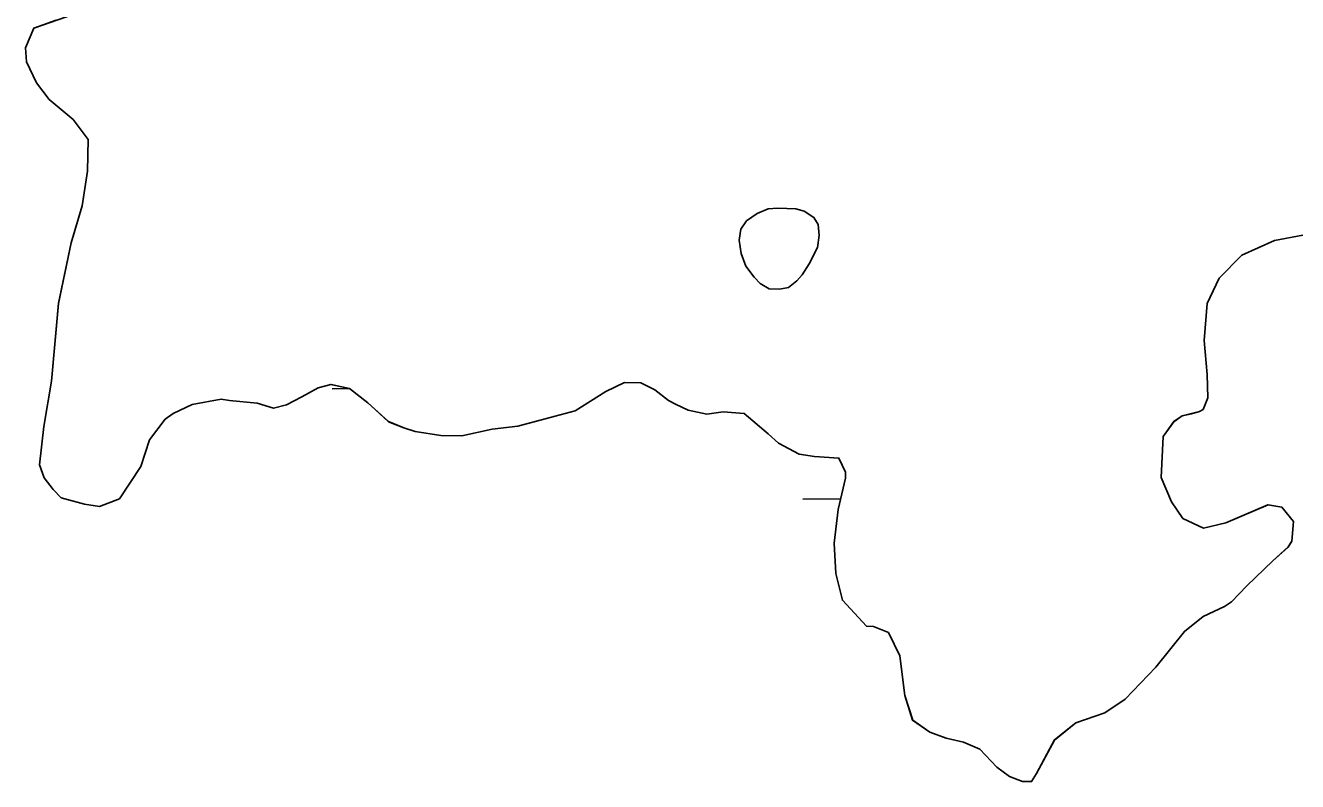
# Model space of a CAD drawing. Extents: x 3734862 to 3772949, y 391520 to 417239.
# Drawn here: x 3740079 to 3740591, y 413557 to 413861 of the extents above; entities that cross this region are included whole.
import ezdxf

# ---------------------------------------------------------------- set-up
doc = ezdxf.new("R2010")
doc.units = 0
doc.layers.add('V-TOPO-SHOR', color=7, linetype='Continuous')
doc.layers.add('V-WETL-SWMP', color=7, linetype='Continuous')

msp = doc.modelspace()

# ---------------------------------------------------------------- linework, layer by layer
at = {"layer": 'V-TOPO-SHOR'}
for points in [[(3740104.6, 413815.19), (3740098.64, 413823.26), (3740088.93, 413831.38), (3740083.89, 413838.02), (3740079.81, 413846.53), (3740079.43, 413852.16), (3740082.84, 413860.06), (3740091.79, 413863.2)], [(3740544.94, 413662.74), (3740553.31, 413658.86), (3740562.25, 413661.05), (3740579.23, 413668.27), (3740584.84, 413667.25), (3740589.43, 413661.55), (3740588.84, 413653.59), (3740587.39, 413651.27), (3740581.21, 413645.75), (3740570.74, 413635.61), (3740564.54, 413629.15), (3740561.7, 413627.32), (3740553.2, 413623.25), (3740545.6, 413617.28), (3740534.12, 413602.94), (3740521.73, 413590.02), (3740513.67, 413584.53), (3740501.89, 413580.5), (3740493.34, 413573.61), (3740486.09, 413560.14), (3740484.17, 413556.9), (3740480.42, 413556.95), (3740475.3, 413558.91), (3740470.21, 413562.75), (3740463.29, 413569.89), (3740456.78, 413572.8), (3740449.77, 413574.32), (3740443.25, 413576.78), (3740436.3, 413581.57), (3740433.19, 413591.47), (3740431.1, 413607.43), (3740426.57, 413616.88), (3740420.52, 413619.32), (3740417.71, 413619.36), (3740408.04, 413629.83), (3740405.4, 413640.65), (3740404.67, 413652.85), (3740406.29, 413666.41), (3740409.31, 413679.02), (3740409.35, 413681.36), (3740406.63, 413687.02), (3740396.8, 413687.65), (3740390.72, 413688.69), (3740382.36, 413693.04), (3740378.21, 413696.86), (3740368.5, 413704.98), (3740360.07, 413705.59), (3740353.5, 413704.76), (3740346.02, 413706.29), (3740340.91, 413708.72), (3740338.12, 413710.17), (3740332.57, 413714.47), (3740326.99, 413717.38), (3740320.44, 413717.48), (3740312.88, 413713.86), (3740300.57, 413706.09), (3740292.57, 413703.88), (3740277.5, 413699.91), (3740267.18, 413698.67), (3740254.95, 413696.06), (3740246.52, 413696.2), (3740236.23, 413697.77), (3740231.57, 413699.25), (3740225.52, 413701.69), (3740221.83, 413705.04), (3740217.21, 413709.33), (3740209.81, 413715.07), (3740202.33, 413716.6), (3740197.16, 413715.28), (3740190.54, 413711.64), (3740184.4, 413708.46), (3740179.22, 413707.14), (3740172.69, 413709.12), (3740161.46, 413710.24), (3740158.19, 413710.76), (3740146.44, 413708.61), (3740138.89, 413704.98), (3740135.57, 413702.69), (3740129.34, 413694.36), (3740125.88, 413683.64), (3740117.24, 413670.66), (3740109.22, 413667.51), (3740103.15, 413668.54), (3740093.81, 413671.04), (3740090.59, 413674.37), (3740086.92, 413679.12), (3740085.13, 413684.3), (3740086.78, 413699.74), (3740089.89, 413717.97), (3740092.75, 413749.31), (3740097.83, 413773.6), (3740102.29, 413788.52), (3740104.39, 413802.54), (3740104.6, 413815.19)], [(3740394.73, 413765.21), (3740397.98, 413771.74), (3740398.75, 413776.64), (3740398.33, 413780.97), (3740396.6, 413783.85), (3740392.72, 413786.46), (3740389.29, 413787.3), (3740382.03, 413787.62), (3740378.2, 413787.39), (3740373.74, 413785.4), (3740369.47, 413782.52), (3740367.16, 413779.12), (3740366.5, 413774.71), (3740367.29, 413769.39), (3740369.18, 413764.26), (3740372.54, 413759.88), (3740374.95, 413757.29), (3740378.65, 413755.16), (3740382.68, 413755), (3740386.32, 413755.73), (3740389.71, 413758.32), (3740391.81, 413760.74), (3740394.73, 413765.21)], [(3740593.19, 413776.76), (3740581.91, 413774.6), (3740568.69, 413768.73), (3740559.64, 413759.5), (3740554.78, 413749.27), (3740553.6, 413734.3), (3740554.79, 413720.69), (3740555.1, 413711.31), (3740553.15, 413706.66), (3740551.73, 413705.74), (3740548.44, 413704.86), (3740544.67, 413703.98), (3740541.35, 413701.69), (3740537.04, 413695.67), (3740536.3, 413679.28), (3740540.36, 413669.38), (3740544.94, 413662.74)]]:
    msp.add_lwpolyline(points, dxfattribs=at)
at = {"layer": 'V-WETL-SWMP'}
for p, q in [((3740082.84, 413860.07), (3740102.16, 413866.78)), ((3740079.43, 413852.16), (3740082.84, 413860.07)), ((3740079.81, 413846.53), (3740079.43, 413852.16)), ((3740083.89, 413838.02), (3740079.81, 413846.53)), ((3740088.93, 413831.38), (3740083.89, 413838.02)), ((3740098.64, 413823.26), (3740088.93, 413831.38)), ((3740104.6, 413815.19), (3740098.64, 413823.26)), ((3740104.39, 413802.55), (3740104.6, 413815.19)), ((3740102.29, 413788.52), (3740104.39, 413802.55)), ((3740097.83, 413773.6), (3740102.29, 413788.52)), ((3740092.75, 413749.32), (3740097.83, 413773.6)), ((3740581.91, 413774.6), (3740568.69, 413768.73)), ((3740593.19, 413776.76), (3740581.91, 413774.6)), ((3740568.69, 413768.73), (3740559.64, 413759.5)), ((3740559.64, 413759.5), (3740554.78, 413749.27)), ((3740089.89, 413717.97), (3740092.75, 413749.32)), ((3740554.78, 413749.27), (3740553.6, 413734.3)), ((3740553.6, 413734.3), (3740554.79, 413720.69)), ((3740554.79, 413720.69), (3740555.1, 413711.31)), ((3740086.79, 413699.75), (3740089.89, 413717.97)), ((3740202.34, 413716.6), (3740197.16, 413715.28)), ((3740209.81, 413715.08), (3740202.34, 413716.6)), ((3740320.44, 413717.49), (3740312.88, 413713.86)), ((3740326.99, 413717.38), (3740320.44, 413717.49)), ((3740332.57, 413714.48), (3740326.99, 413717.38)), ((3740158.19, 413710.76), (3740146.44, 413708.61)), ((3740161.46, 413710.24), (3740158.19, 413710.76)), ((3740190.54, 413711.64), (3740184.4, 413708.46)), ((3740197.16, 413715.28), (3740190.54, 413711.64)), ((3740202.85, 413714.96), (3740209.87, 413715.03)), ((3740217.21, 413709.33), (3740209.81, 413715.08)), ((3740312.88, 413713.86), (3740300.57, 413706.1)), ((3740338.12, 413710.17), (3740332.57, 413714.48)), ((3740555.1, 413711.31), (3740553.15, 413706.66)), ((3740146.44, 413708.61), (3740138.89, 413704.99)), ((3740172.69, 413709.12), (3740161.46, 413710.24)), ((3740179.22, 413707.14), (3740172.69, 413709.12)), ((3740184.4, 413708.46), (3740179.22, 413707.14)), ((3740225.52, 413701.7), (3740217.21, 413709.33)), ((3740300.57, 413706.1), (3740292.57, 413703.88)), ((3740340.91, 413708.72), (3740338.12, 413710.17)), ((3740346.03, 413706.29), (3740340.91, 413708.72)), ((3740353.5, 413704.76), (3740346.03, 413706.29)), ((3740360.07, 413705.59), (3740353.5, 413704.76)), ((3740368.5, 413704.99), (3740360.07, 413705.59)), ((3740551.73, 413705.74), (3740544.67, 413703.98)), ((3740553.15, 413706.66), (3740551.73, 413705.74)), ((3740135.57, 413702.7), (3740129.34, 413694.37)), ((3740138.89, 413704.99), (3740135.57, 413702.7)), ((3740231.57, 413699.26), (3740225.52, 413701.7)), ((3740292.57, 413703.88), (3740277.51, 413699.91)), ((3740378.21, 413696.86), (3740368.5, 413704.99)), ((3740541.36, 413701.7), (3740537.04, 413695.67)), ((3740544.67, 413703.98), (3740541.36, 413701.7)), ((3740085.13, 413684.31), (3740086.79, 413699.75)), ((3740236.24, 413697.77), (3740231.57, 413699.26)), ((3740246.52, 413696.2), (3740236.24, 413697.77)), ((3740254.95, 413696.06), (3740246.52, 413696.2)), ((3740267.18, 413698.68), (3740254.95, 413696.06)), ((3740277.51, 413699.91), (3740267.18, 413698.68)), ((3740382.36, 413693.05), (3740378.21, 413696.86)), ((3740537.04, 413695.67), (3740536.3, 413679.29)), ((3740129.34, 413694.37), (3740125.89, 413683.64)), ((3740390.72, 413688.69), (3740382.36, 413693.05)), ((3740396.8, 413687.66), (3740390.72, 413688.69)), ((3740406.63, 413687.03), (3740396.8, 413687.66)), ((3740409.35, 413681.36), (3740406.63, 413687.03)), ((3740086.92, 413679.13), (3740085.13, 413684.31)), ((3740125.89, 413683.64), (3740117.24, 413670.67)), ((3740409.31, 413679.02), (3740409.35, 413681.36)), ((3740090.59, 413674.38), (3740086.92, 413679.13)), ((3740406.29, 413666.42), (3740409.31, 413679.02)), ((3740536.3, 413679.29), (3740540.36, 413669.38)), ((3740093.81, 413671.05), (3740090.59, 413674.38)), ((3740103.15, 413668.55), (3740093.81, 413671.05)), ((3740117.24, 413670.67), (3740109.22, 413667.52)), ((3740392.17, 413670.52), (3740407.32, 413670.68)), ((3740109.22, 413667.52), (3740103.15, 413668.55)), ((3740404.67, 413652.85), (3740406.29, 413666.42)), ((3740540.36, 413669.38), (3740544.94, 413662.75)), ((3740562.25, 413661.06), (3740579.24, 413668.28)), ((3740579.24, 413668.28), (3740584.84, 413667.25)), ((3740584.84, 413667.25), (3740589.44, 413661.55)), ((3740544.94, 413662.75), (3740553.31, 413658.86)), ((3740553.31, 413658.86), (3740562.25, 413661.06)), ((3740589.44, 413661.55), (3740588.84, 413653.59)), ((3740405.41, 413640.66), (3740404.67, 413652.85)), ((3740587.39, 413651.28), (3740581.21, 413645.75)), ((3740588.84, 413653.59), (3740587.39, 413651.28)), ((3740581.21, 413645.75), (3740570.74, 413635.61)), ((3740408.04, 413629.84), (3740405.41, 413640.66)), ((3740570.74, 413635.61), (3740564.54, 413629.16)), ((3740417.71, 413619.37), (3740408.04, 413629.84)), ((3740564.54, 413629.16), (3740561.7, 413627.33)), ((3740561.7, 413627.33), (3740553.2, 413623.25)), ((3740420.52, 413619.32), (3740417.71, 413619.37)), ((3740426.57, 413616.88), (3740420.52, 413619.32)), ((3740553.2, 413623.25), (3740545.6, 413617.28)), ((3740431.1, 413607.44), (3740426.57, 413616.88)), ((3740545.6, 413617.28), (3740534.12, 413602.94)), ((3740433.19, 413591.47), (3740431.1, 413607.44)), ((3740534.12, 413602.94), (3740521.73, 413590.03)), ((3740436.31, 413581.58), (3740433.19, 413591.47)), ((3740521.73, 413590.03), (3740513.67, 413584.53)), ((3740513.67, 413584.53), (3740501.89, 413580.51)), ((3740443.26, 413576.78), (3740436.31, 413581.58)), ((3740501.89, 413580.51), (3740493.34, 413573.62)), ((3740449.78, 413574.33), (3740443.26, 413576.78)), ((3740456.78, 413572.81), (3740449.78, 413574.33)), ((3740463.29, 413569.89), (3740456.78, 413572.81)), ((3740493.34, 413573.62), (3740486.1, 413560.15)), ((3740470.21, 413562.75), (3740463.29, 413569.89)), ((3740475.3, 413558.92), (3740470.21, 413562.75)), ((3740480.42, 413556.96), (3740475.3, 413558.92)), ((3740484.17, 413556.9), (3740480.42, 413556.96)), ((3740486.1, 413560.15), (3740484.17, 413556.9))]:
    msp.add_line(p, q, dxfattribs=at)
msp.add_lwpolyline([(3740394.73, 413765.21), (3740391.81, 413760.74), (3740389.71, 413758.32), (3740386.32, 413755.72), (3740382.68, 413755), (3740378.65, 413755.16), (3740374.95, 413757.29), (3740372.54, 413759.88), (3740369.18, 413764.26), (3740367.29, 413769.39), (3740366.5, 413774.71), (3740367.16, 413779.12), (3740369.47, 413782.52), (3740373.74, 413785.4), (3740378.2, 413787.39), (3740382.03, 413787.62), (3740389.29, 413787.3), (3740392.72, 413786.46), (3740396.6, 413783.85), (3740398.33, 413780.97), (3740398.75, 413776.64), (3740397.98, 413771.74)], close=True, dxfattribs=at)

doc.saveas('drawing.dxf')
